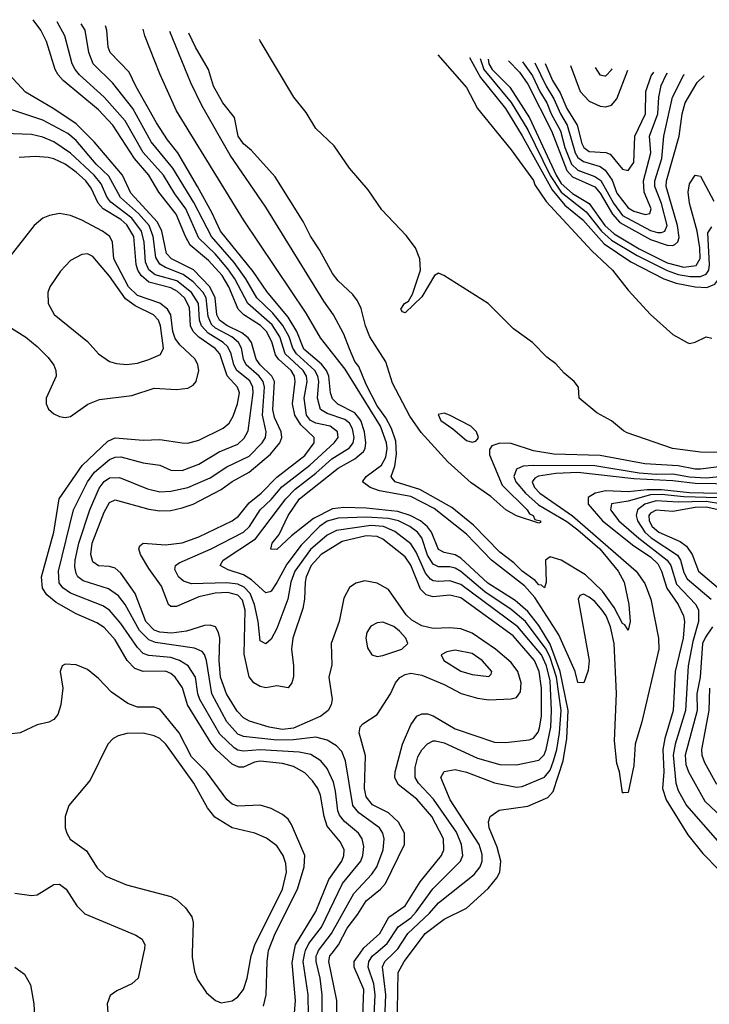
# Model space of a CAD drawing. Header units: inches. Extents: x 1308407 to 1441228, y 959628 to 1036311.
# Tile 414 of 656: x 1367027 to 1369501, y 1029816 to 1033348. Entities that reach past the tile are written whole.
import ezdxf

# ---------------------------------------------------------------- set-up
doc = ezdxf.new("R2010")
doc.units = ezdxf.units.IN
doc.header["$MEASUREMENT"] = 0
doc.layers.add('B3062', color=7, linetype='Continuous')
doc.layers.add('B3063', color=7, linetype='Continuous')

msp = doc.modelspace()

# ---------------------------------------------------------------- linework, layer by layer
at = {"layer": 'B3062', "color": 5}
for points, elevation in [([(1367472, 1030000), (1367452.6, 1029910), (1367430.1, 1029889.9), (1367375.2, 1029864.8), (1367352.2, 1029847.8), (1367341.6, 1029818.4), (1367344.4, 1029770)], 2620), ([(1367646.1, 1030000), (1367645.5, 1029985.5), (1367654.1, 1029934.1), (1367665.7, 1029905.7), (1367698, 1029858), (1367730, 1029830.4), (1367750, 1029821.3), (1367790, 1029828.9), (1367810, 1029843.1), (1367830.6, 1029870), (1367843.2, 1029910), (1367857.9, 1029990), (1367861.2, 1030000)], 2640), ([(1367902.1, 1029810), (1367911.7, 1029850), (1367914.5, 1029970), (1367918.9, 1030000)], 2620), ([(1368011.6, 1029770), (1368016.9, 1029830), (1368004.7, 1029964.7), (1368011.1, 1030000)], 2580), ([(1368063.5, 1029776.5), (1368062.3, 1029850), (1368044.8, 1029970), (1368050.3, 1030000)], 2560), ([(1368112.7, 1029750), (1368112.8, 1029850), (1368104.8, 1029910), (1368090.4, 1029970), (1368091.4, 1029990), (1368095.3, 1030000)], 2540), ([(1368164.7, 1029730), (1368164.8, 1029830), (1368136.5, 1029970), (1368140.1, 1029990), (1368147.7, 1030000)], 2520), ([(1368255.6, 1029710), (1368261.5, 1029870), (1368226.6, 1029950), (1368227.3, 1029970), (1368248.3, 1030000)], 2480), ([(1368296.7, 1029730), (1368303, 1029850), (1368297.7, 1029890), (1368277, 1029950), (1368279.7, 1029970), (1368293.5, 1029990), (1368305.3, 1030000)], 2460), ([(1368336.4, 1029730), (1368340.9, 1029850), (1368329.1, 1029950.9), (1368336.9, 1029970), (1368367.9, 1030000)], 2440), ([(1368381.7, 1029730), (1368385.1, 1029930), (1368406.5, 1029970), (1368429, 1030000)], 2420), ([(1367010, 1029950.1), (1367044.7, 1029924.7), (1367066.3, 1029886.3), (1367078.1, 1029818.1), (1367087.5, 1029630)], 2580)]:
    msp.add_lwpolyline(points, dxfattribs=dict(at, elevation=elevation))
at = {"layer": 'B3063', "color": 5}
for points, elevation in [([(1368248.3, 1030000), (1368261.4, 1030018.6), (1368318.7, 1030070), (1368351.4, 1030128.6), (1368410.6, 1030170), (1368464.3, 1030255.7), (1368539.9, 1030350), (1368548.6, 1030370), (1368547.8, 1030410), (1368505.4, 1030490), (1368452.5, 1030552.5), (1368385.2, 1030605.2), (1368373.3, 1030630), (1368373.9, 1030650), (1368400.6, 1030750), (1368430, 1030819.3), (1368452.5, 1030850), (1368470, 1030858.7), (1368490, 1030858.4), (1368510, 1030851.4), (1368590, 1030804.3), (1368730, 1030756.5), (1368770, 1030755.1), (1368854.4, 1030765.6), (1368870, 1030770.6), (1368887.1, 1030792.9), (1368892.5, 1030807.5), (1368899.1, 1030850), (1368899.3, 1030950), (1368890.7, 1031010), (1368873.9, 1031050), (1368797.9, 1031137.9), (1368610, 1031274.5), (1368570, 1031283.5), (1368510, 1031278.3), (1368484.9, 1031284.9), (1368465.4, 1031305.4), (1368430, 1031391.8), (1368410, 1031421.8), (1368330, 1031485.4), (1368310, 1031494.8), (1368270, 1031496.6), (1368184, 1031476), (1368108.2, 1031430), (1368072.8, 1031390), (1368054.6, 1031350), (1368050.8, 1031330.8), (1368049.1, 1031270), (1368043.4, 1031236.6), (1368006.9, 1031130), (1368002.9, 1031090), (1368009.7, 1031030), (1368009.1, 1030990.9), (1368004, 1030970), (1367990, 1030951.8), (1367950, 1030958.5), (1367910, 1030951.9), (1367890, 1030956.4), (1367866.7, 1030970), (1367850.8, 1030990.8), (1367832.8, 1031072.8), (1367836.7, 1031230), (1367826.3, 1031266.3), (1367810, 1031284.5), (1367773.9, 1031293.9), (1367728.6, 1031291.4), (1367670, 1031278.1), (1367590, 1031243.5), (1367570, 1031243.6), (1367561.2, 1031250), (1367536.2, 1031316.2), (1367490, 1031379.1), (1367460.7, 1031430), (1367454.3, 1031450), (1367458.7, 1031461.3), (1367470, 1031470.8), (1367550, 1031464.1), (1367610, 1031472), (1367670, 1031492.6), (1367790, 1031550.4), (1367812.8, 1031567.2), (1367850, 1031615.2), (1367893.9, 1031650), (1367950, 1031707.5), (1368050, 1031784.9), (1368083.1, 1031830), (1368084, 1031850), (1368035.4, 1031895.4), (1368014, 1031930), (1368005.6, 1031970), (1368016.1, 1032050), (1368013.4, 1032070), (1368000.9, 1032090), (1367956.3, 1032130), (1367945.4, 1032145.4), (1367932.1, 1032192.1), (1367912.4, 1032230), (1367891.5, 1032251.5), (1367831.7, 1032290), (1367810.5, 1032310), (1367777.4, 1032390), (1367754, 1032430), (1367704.5, 1032484.5), (1367639.3, 1032539.3), (1367621.7, 1032570), (1367588.8, 1032650), (1367526, 1032730), (1367490.5, 1032790), (1367439.6, 1032850), (1367361.9, 1032970), (1367310, 1033024.6), (1367183.8, 1033130), (1367165.4, 1033150), (1367154.7, 1033170), (1367123.6, 1033270), (1367102.6, 1033310), (1367075.4, 1033348.1)], 2480), ([(1368305.3, 1030000), (1368345.7, 1030034.3), (1368385.3, 1030094.7), (1368430, 1030126.8), (1368450, 1030148), (1368508.8, 1030231.2), (1368608.4, 1030330), (1368617.4, 1030350), (1368612.2, 1030390), (1368593.8, 1030433.8), (1368512.1, 1030552.1), (1368458.1, 1030610), (1368446.4, 1030630), (1368445.9, 1030665.9), (1368455.8, 1030704.2), (1368470, 1030729.4), (1368490, 1030750.2), (1368510, 1030761.3), (1368518.9, 1030761.1), (1368550, 1030754.5), (1368670, 1030699.2), (1368750, 1030676.3), (1368810, 1030675), (1368890, 1030692.5), (1368908.2, 1030711.8), (1368916.2, 1030730), (1368932.1, 1030810), (1368935.2, 1030870), (1368930, 1030977.1), (1368916.8, 1031030), (1368899, 1031070), (1368814.4, 1031170), (1368610, 1031322.8), (1368570, 1031335.9), (1368530, 1031333.1), (1368510, 1031335.6), (1368501.5, 1031341.5), (1368482.8, 1031362.8), (1368450, 1031438.3), (1368430, 1031468.6), (1368372.9, 1031512.9), (1368332.7, 1031530), (1368286.5, 1031533.5), (1368163.7, 1031516.3), (1368130, 1031499.6), (1368070, 1031447.4), (1368014.7, 1031370), (1368000.5, 1031330), (1367989.5, 1031270), (1367950, 1031164.4), (1367930, 1031125.8), (1367910, 1031109.1), (1367890, 1031120.4), (1367882.5, 1031190), (1367870.2, 1031250), (1367854.5, 1031290), (1367832.9, 1031312.9), (1367810, 1031323.1), (1367770, 1031328.5), (1367644, 1031324), (1367614.4, 1031334.4), (1367597.2, 1031350), (1367584.2, 1031375.8), (1367585.7, 1031390), (1367599.7, 1031400.3), (1367714.1, 1031450), (1367830.7, 1031510), (1367851.5, 1031530), (1367890.3, 1031589.7), (1367930, 1031627.1), (1367967.8, 1031672.2), (1368068.5, 1031750), (1368155.6, 1031830), (1368169.5, 1031850), (1368167.7, 1031870), (1368140.6, 1031890), (1368090, 1031901.1), (1368070.8, 1031910), (1368055.7, 1031930), (1368048, 1031990), (1368058.1, 1032050), (1368055.8, 1032070), (1368044.3, 1032090), (1367979.9, 1032150), (1367960.3, 1032210), (1367933.1, 1032253.1), (1367845.3, 1032330), (1367798.7, 1032418.7), (1367774.4, 1032454.4), (1367728.8, 1032508.8), (1367670, 1032563.9), (1367623.3, 1032670), (1367583.5, 1032723.5), (1367543.5, 1032790), (1367470, 1032872.1), (1367405.5, 1032985.5), (1367329.8, 1033069.8), (1367241.8, 1033150), (1367225.8, 1033170), (1367215.9, 1033190), (1367189.5, 1033290), (1367161.3, 1033340.6)], 2460), ([(1368367.9, 1030000), (1368384.2, 1030015.8), (1368420.2, 1030070), (1368497.2, 1030142.8), (1368530, 1030179.9), (1368658, 1030282), (1368679.1, 1030310), (1368686.4, 1030330), (1368686.6, 1030353.4), (1368675.7, 1030390), (1368572.1, 1030550), (1368538.2, 1030630), (1368550, 1030651.8), (1368590, 1030658.7), (1368630, 1030648.8), (1368730, 1030611.1), (1368810, 1030595.7), (1368830, 1030598.2), (1368910, 1030631.2), (1368930, 1030656.8), (1368942.7, 1030690), (1368954.3, 1030730), (1368963.6, 1030790), (1368969.8, 1030870), (1368952.4, 1030990), (1368930, 1031060.6), (1368916.1, 1031090), (1368842, 1031190), (1368790, 1031232.7), (1368696.1, 1031296.1), (1368610, 1031368.8), (1368590, 1031381.1), (1368570, 1031385.9), (1368530, 1031385.6), (1368510, 1031395.6), (1368490, 1031427.2), (1368469.3, 1031489.3), (1368454.3, 1031510), (1368426.4, 1031530), (1368386.3, 1031550), (1368350, 1031558.6), (1368270, 1031564), (1368170, 1031559.8), (1368130, 1031549.5), (1368102.2, 1031530), (1368036.7, 1031463.4), (1367985.3, 1031394.7), (1367950, 1031329.1), (1367930, 1031297.7), (1367924.4, 1031295.6), (1367910, 1031292.2), (1367859, 1031339), (1367830, 1031357.3), (1367775, 1031375), (1367746, 1031390), (1367757.5, 1031410), (1367873.6, 1031486.4), (1367982.6, 1031630), (1368015.4, 1031664.6), (1368090, 1031721.6), (1368147.5, 1031772.5), (1368210, 1031812.6), (1368223, 1031830), (1368227.4, 1031850), (1368220.6, 1031880.6), (1368210, 1031900.3), (1368194, 1031914), (1368130, 1031935.8), (1368106.9, 1031950), (1368095.4, 1031990), (1368100.2, 1032050), (1368097.1, 1032070), (1368086.6, 1032090), (1368019.8, 1032150), (1368006.6, 1032170), (1367994.5, 1032210), (1367971.7, 1032251.6), (1367935.5, 1032295.5), (1367877.5, 1032350), (1367838.1, 1032418.1), (1367797, 1032477), (1367714.8, 1032570), (1367652.4, 1032692.4), (1367576.1, 1032816.1), (1367499, 1032910), (1367433.4, 1033030), (1367360.9, 1033120.9), (1367291.2, 1033190), (1367275.4, 1033230), (1367261.6, 1033310), (1367247.6, 1033333.1)], 2440), ([(1368429, 1030000), (1368481.7, 1030070), (1368550, 1030121.9), (1368630, 1030161.6), (1368708.1, 1030231.9), (1368739.4, 1030270), (1368750, 1030290.3), (1368753.6, 1030330), (1368740, 1030380), (1368711.7, 1030450), (1368708.5, 1030471.5), (1368715.1, 1030490), (1368747, 1030513), (1368850, 1030527.6), (1368921.7, 1030558.3), (1368940.5, 1030579.5), (1368977.4, 1030690), (1368989.8, 1030770.2), (1368994.3, 1030870), (1368966.7, 1031010), (1368930, 1031108.4), (1368890, 1031175.6), (1368850, 1031225.7), (1368804.5, 1031264.5), (1368706.8, 1031326.8), (1368610, 1031416.3), (1368590, 1031429), (1368550, 1031437.5), (1368530, 1031447.7), (1368504, 1031510), (1368490, 1031528.8), (1368465.5, 1031550), (1368428.1, 1031570), (1368384.3, 1031584.3), (1368270, 1031596.1), (1368190, 1031598.7), (1368150, 1031594.2), (1368080.9, 1031559.1), (1368002.7, 1031497.3), (1367950, 1031447.8), (1367928.4, 1031448.4), (1367933.3, 1031470), (1367958.6, 1031501.4), (1367990.3, 1031570), (1368030.8, 1031630), (1368170, 1031739.8), (1368230, 1031773.1), (1368260.3, 1031799.7), (1368266.5, 1031810), (1368269.5, 1031830.5), (1368263.7, 1031870), (1368251.2, 1031910), (1368230, 1031937.7), (1368168.7, 1031968.7), (1368150, 1031988), (1368142.6, 1032010), (1368136.8, 1032070), (1368128.3, 1032090), (1368110, 1032112.9), (1368046.6, 1032166.6), (1368021.1, 1032230), (1367990, 1032281.2), (1367913.3, 1032373.3), (1367865, 1032445), (1367747.6, 1032590), (1367716.8, 1032656.8), (1367665.1, 1032750), (1367594.8, 1032870), (1367557.4, 1032917.4), (1367518.4, 1032978.4), (1367443.5, 1033110), (1367419.9, 1033159.9), (1367351.7, 1033230), (1367344.6, 1033250), (1367339.5, 1033310), (1367334.8, 1033325.5)], 2420), ([(1369821.1, 1031678.9), (1369450, 1031684.4), (1369370, 1031693.9), (1369230, 1031701.1), (1369030, 1031723.5), (1368950, 1031720.3), (1368889, 1031711), (1368875.8, 1031704.2), (1368865.5, 1031690), (1368874.4, 1031670), (1368893.7, 1031650), (1369010, 1031568.4), (1369238.3, 1031370), (1369270, 1031325.9), (1369291.2, 1031270), (1369318.6, 1031130), (1369320.1, 1031090), (1369259.4, 1030830), (1369235.7, 1030750), (1369230, 1030672.7), (1369210, 1030576), (1369194.6, 1030574.6), (1369190, 1030575.3), (1369179.5, 1030650), (1369170, 1030680.7), (1369161.2, 1030761.2), (1369168.6, 1030931.4), (1369159.9, 1031110), (1369146.4, 1031170), (1369130.6, 1031210), (1369117.2, 1031230), (1369090, 1031261.3), (1369070, 1031276.6), (1369050, 1031287.6), (1369037, 1031283), (1369030.9, 1031269.1), (1369070.5, 1031049.5), (1369066.1, 1031013.9), (1369050.9, 1030969.1), (1369030, 1030971.2), (1369020.5, 1031010), (1368961.2, 1031141.2), (1368875, 1031275), (1368838, 1031318), (1368719.8, 1031410), (1368630, 1031503.1), (1368514.5, 1031594.5), (1368430, 1031637.4), (1368318.3, 1031658.3), (1368284.9, 1031670), (1368256.5, 1031690), (1368269.9, 1031710), (1368324.7, 1031750), (1368341.1, 1031778.9), (1368345.3, 1031810), (1368342.7, 1031830), (1368321.5, 1031890), (1368194.8, 1032094.8), (1368106.9, 1032206.9), (1368055.3, 1032295.3), (1367829.9, 1032630), (1367590, 1033021.2), (1367530, 1033154.4), (1367476.3, 1033290), (1367470.1, 1033313.8)], 2380), ([(1369610, 1031715.6), (1369490, 1031704.2), (1369430, 1031707.2), (1369370, 1031717.4), (1369310, 1031716.4), (1369250, 1031721.7), (1369090, 1031748), (1368870.6, 1031749.4), (1368833.5, 1031746.5), (1368810, 1031736.4), (1368800.4, 1031710), (1368807.2, 1031690), (1368842, 1031650), (1368888, 1031608), (1368990, 1031548.3), (1369030, 1031518.5), (1369108, 1031450), (1369173.8, 1031370), (1369195.8, 1031330), (1369212.9, 1031250), (1369217.8, 1031190), (1369210, 1031158.4), (1369198, 1031178), (1369190, 1031181.8), (1369160.1, 1031240.1), (1369118.4, 1031298.4), (1369057.2, 1031357.2), (1368970, 1031409.9), (1368930, 1031421.6), (1368914, 1031410), (1368916.5, 1031330), (1368910, 1031309.7), (1368899.3, 1031319.3), (1368890, 1031320.7), (1368876.5, 1031336.5), (1368830, 1031369.7), (1368799.8, 1031399.8), (1368750, 1031438.3), (1368655.4, 1031535.5), (1368577.8, 1031597.8), (1368463.1, 1031663.1), (1368373.7, 1031690), (1368363.1, 1031703.1), (1368359.9, 1031710), (1368373.1, 1031746.9), (1368378.7, 1031790), (1368376.2, 1031836.2), (1368361.3, 1031881.3), (1368340.3, 1031920.3), (1368310, 1031962.7), (1368270, 1032039), (1368243.6, 1032103.6), (1368230, 1032122.6), (1368210, 1032167), (1368190, 1032219.6), (1368153.6, 1032290), (1368118.7, 1032338.7), (1367910, 1032676.1), (1367782.5, 1032862.5), (1367680.8, 1033040.9), (1367641.8, 1033121.8), (1367566.4, 1033305.4)], 2360), ([(1369590, 1031751.4), (1369470, 1031735.5), (1369450, 1031735.3), (1369390, 1031748.2), (1369270, 1031755.2), (1369110, 1031785.1), (1368942.9, 1031790), (1368870, 1031801.3), (1368790, 1031827.7), (1368750, 1031828.7), (1368721, 1031819), (1368713.1, 1031806.9), (1368712.8, 1031787.2), (1368758.5, 1031678.5), (1368848, 1031590), (1368856.1, 1031576.1), (1368869.1, 1031570), (1368875.3, 1031555.3), (1368895.6, 1031550), (1368895.4, 1031544.6), (1368890, 1031542.4), (1368810, 1031568.7), (1368770.8, 1031590), (1368717.5, 1031637.5), (1368646.7, 1031686.7), (1368562.7, 1031762.7), (1368467.5, 1031867.5), (1368426.5, 1031926.5), (1368364.6, 1032044.6), (1368340.7, 1032120.7), (1368283.6, 1032210), (1368268.2, 1032250), (1368252.7, 1032312.7), (1368239.7, 1032339.7), (1368222.4, 1032362.4), (1368170, 1032411.3), (1368150, 1032438), (1368102.9, 1032522.9), (1368070, 1032571.8), (1368044.5, 1032624.5), (1367944, 1032784), (1367858.3, 1032878.3), (1367830, 1032902.5), (1367811, 1032930), (1367797.7, 1032997.7), (1367756.5, 1033050), (1367722.2, 1033110), (1367705, 1033170), (1367657.6, 1033250), (1367634, 1033299.6)], 2340), ([(1369550, 1031795.7), (1369470, 1031796.7), (1369369.6, 1031810), (1369206.6, 1031866.6), (1369193, 1031873), (1369149.7, 1031909.7), (1369097.7, 1031937.7), (1369034, 1031990), (1369031.6, 1032030), (1369016.9, 1032050), (1368980, 1032080), (1368950, 1032113.5), (1368917.8, 1032137.8), (1368866.6, 1032190), (1368798.9, 1032238.9), (1368707.6, 1032330), (1368549, 1032430), (1368530, 1032438.4), (1368514.8, 1032430), (1368470, 1032354), (1368410, 1032297.2), (1368400.2, 1032300.2), (1368394, 1032310), (1368407.3, 1032330), (1368421.5, 1032338.5), (1368436.4, 1032363.6), (1368465.1, 1032450), (1368462.7, 1032490), (1368447.4, 1032530), (1368414.1, 1032574.1), (1368326, 1032666), (1368277.6, 1032737.6), (1368210, 1032816.1), (1368155.1, 1032895.1), (1368090, 1032957.8), (1368054.8, 1033014.8), (1368010.7, 1033070), (1367890, 1033272.8), (1367887.6, 1033277.5)], 2320), ([(1368527.8, 1033221.9), (1368630, 1033104.4), (1368669.3, 1033029.3), (1368790, 1032881.6), (1368870, 1032771.1), (1368875.5, 1032755.5), (1368915.4, 1032695.4), (1369079.6, 1032519.5), (1369153.9, 1032450), (1369210, 1032378), (1369290, 1032290.5), (1369370, 1032219.1), (1369422, 1032190), (1369430, 1032186.8), (1369450, 1032191), (1369490, 1032210.8), (1369510, 1032206)], 2320), ([(1368641.3, 1033212), (1368680.8, 1033140.8), (1368770, 1033029.2), (1368830, 1032932.1), (1368937.3, 1032737.3), (1368983.4, 1032683.4), (1369047.2, 1032630), (1369124, 1032544), (1369219.5, 1032479.5), (1369338.3, 1032418.3), (1369382.5, 1032402.5), (1369450, 1032389.5), (1369492, 1032388), (1369520.4, 1032399.6), (1369550, 1032437.9), (1369570, 1032428.1), (1369592.7, 1032392.7), (1369615.1, 1032375.1), (1369650, 1032362.6), (1369750, 1032348.9), (1369850, 1032353.2), (1370000, 1032384)], 2340), ([(1368679, 1033208.8), (1368692.1, 1033170), (1368790.7, 1033050.7), (1368850, 1032953), (1368929.8, 1032789.8), (1368970, 1032730), (1369059.2, 1032659.2), (1369113.9, 1032590), (1369150, 1032557.4), (1369242, 1032502), (1369350, 1032447.9), (1369390, 1032434.3), (1369432.6, 1032427.4), (1369470, 1032426.6), (1369490, 1032435.9), (1369499, 1032450), (1369502.3, 1032470), (1369496.2, 1032583.8), (1369510, 1032604.7)], 2360), ([(1368707.5, 1033206.4), (1368710.3, 1033190), (1368722.6, 1033170), (1368786, 1033106), (1368856.6, 1032996.6), (1368951.3, 1032790), (1368970, 1032760.5), (1369010, 1032724.3), (1369070, 1032689), (1369126.5, 1032610), (1369159.5, 1032579.5), (1369250, 1032525.9), (1369350, 1032476), (1369410, 1032460.7), (1369453.5, 1032466.5), (1369468.6, 1032491.4), (1369467.4, 1032530), (1369457.2, 1032590), (1369430, 1032689.8), (1369424.9, 1032730), (1369430, 1032759.4), (1369450, 1032791), (1369470, 1032787.3), (1369517.3, 1032697.3)], 2380), ([(1368780.3, 1033200.7), (1368820.1, 1033160.1), (1368850, 1033116.8), (1368934.7, 1032950), (1368990, 1032807.2), (1369010, 1032784.9), (1369090, 1032748.3), (1369110, 1032725.8), (1369153.8, 1032650), (1369180.5, 1032620.5), (1369290, 1032559.7), (1369350, 1032539.4), (1369370, 1032538.2), (1369378, 1032542), (1369388.7, 1032551.3), (1369392.7, 1032567.3), (1369387.3, 1032610), (1369346, 1032750), (1369347.5, 1032770), (1369392.5, 1032930), (1369403.4, 1033010), (1369414.9, 1033050), (1369457.6, 1033122.4), (1369483, 1033146.3)], 2420), ([(1368831.2, 1033196.8), (1368867.2, 1033147.2), (1368893.5, 1033090), (1368917.8, 1033050), (1368933.6, 1033010), (1368967, 1032950), (1368982.4, 1032890), (1369007, 1032830), (1369030, 1032808.8), (1369090, 1032785.8), (1369111.8, 1032771.8), (1369156.9, 1032690), (1369190, 1032645.5), (1369290, 1032592.4), (1369314.9, 1032585.1), (1369330, 1032584.6), (1369342.1, 1032590), (1369349.9, 1032610), (1369330, 1032688.7), (1369305.6, 1032750), (1369306.2, 1032770), (1369330.4, 1032850), (1369338.5, 1032930), (1369369.4, 1033070.6), (1369409.6, 1033150), (1369411.6, 1033151.8)], 2440), ([(1368875.5, 1033193.3), (1368915.9, 1033110), (1368943.7, 1033063.7), (1368966.8, 1033010), (1368991.4, 1032970), (1369019.6, 1032870), (1369030, 1032853.5), (1369050, 1032839), (1369110, 1032821.3), (1369127.9, 1032807.9), (1369152.2, 1032772.2), (1369170, 1032726.4), (1369210, 1032673.2), (1369230, 1032661.3), (1369271.2, 1032648.8), (1369287.2, 1032652.8), (1369292, 1032670), (1369267.7, 1032730), (1369265.4, 1032770), (1369290.9, 1032870), (1369286, 1032930), (1369316.6, 1033010), (1369319.5, 1033070), (1369328.4, 1033111.6), (1369346.1, 1033150), (1369351.3, 1033156.5)], 2460), ([(1368912.8, 1033190.4), (1368938.7, 1033130), (1368966, 1033086), (1368990, 1033030.1), (1369026.6, 1032970), (1369043.5, 1032903.5), (1369050.8, 1032890), (1369070, 1032875.5), (1369130, 1032871.2), (1369145.3, 1032865.3), (1369190, 1032811.6), (1369210, 1032807.3), (1369230, 1032835.8), (1369233.5, 1032930), (1369272.3, 1033010), (1369273.8, 1033090), (1369292.8, 1033147.2), (1369301.9, 1033160.3)], 2480), ([(1369003.5, 1033183.4), (1369037.7, 1033090), (1369070, 1033056.4), (1369110, 1033037.7), (1369130, 1033035.4), (1369150, 1033041.4), (1369170, 1033063.7), (1369208.5, 1033167.5)], 2520), ([(1369091.1, 1033176.6), (1369108.3, 1033150), (1369126.9, 1033146.9), (1369130, 1033147), (1369150, 1033167.7), (1369152.4, 1033171.9)], 2540), ([(1368147.7, 1030000), (1368170.4, 1030030), (1368202.2, 1030090), (1368240.4, 1030139.6), (1368270, 1030187.4), (1368321.9, 1030230), (1368339.4, 1030250), (1368407.6, 1030390), (1368407.2, 1030430), (1368386.5, 1030470), (1368350, 1030503), (1368292.4, 1030532.4), (1368270, 1030560.6), (1368263.9, 1030590), (1368267.7, 1030707.7), (1368244.6, 1030790), (1368248.4, 1030811.6), (1368257.8, 1030822.2), (1368310, 1030856.4), (1368357, 1030930), (1368375.6, 1030970), (1368391.1, 1030988.9), (1368410, 1030999.7), (1368430, 1031004.4), (1368470, 1030997.2), (1368550, 1030963.6), (1368611.4, 1030931.4), (1368670, 1030914.5), (1368710, 1030909.1), (1368790, 1030912.1), (1368810, 1030917.2), (1368823.3, 1030936.7), (1368826.4, 1030970), (1368814.6, 1031010), (1368790, 1031042.1), (1368734.5, 1031090), (1368650, 1031147.7), (1368610, 1031162.8), (1368570, 1031166.8), (1368510, 1031164.6), (1368470, 1031174), (1368434.6, 1031194.6), (1368413.8, 1031213.8), (1368350, 1031304.5), (1368310, 1031327.4), (1368264.9, 1031335.1), (1368233.6, 1031326.4), (1368210, 1031311.4), (1368190, 1031273.3), (1368172.9, 1031190), (1368145, 1031110), (1368146.5, 1031033.5), (1368136.1, 1030990), (1368148.5, 1030910), (1368145, 1030890), (1368133.6, 1030870), (1368107, 1030850), (1368010, 1030806.9), (1367970, 1030802.7), (1367922.6, 1030810), (1367851.8, 1030831.8), (1367830, 1030843.9), (1367807.3, 1030867.3), (1367768.7, 1030930), (1367747.7, 1030990), (1367742.7, 1031050), (1367744.9, 1031130), (1367740.9, 1031150), (1367730, 1031170.6), (1367710, 1031176.9), (1367690, 1031175.3), (1367625.3, 1031154.7), (1367572, 1031148), (1367530, 1031151.2), (1367510, 1031158.3), (1367480.2, 1031190), (1367442.1, 1031290), (1367390, 1031362.7), (1367370, 1031380.4), (1367350, 1031386.5), (1367310, 1031389.5), (1367290, 1031403.4), (1367282.1, 1031430), (1367286.9, 1031470), (1367330, 1031581.6), (1367350, 1031616.4), (1367370, 1031625.8), (1367490, 1031592.8), (1367530, 1031586), (1367570, 1031587.3), (1367610, 1031596.7), (1367650, 1031610.4), (1367750, 1031662.9), (1367790, 1031691.6), (1367850, 1031725.5), (1367926.9, 1031790), (1367960.4, 1031830), (1367967.4, 1031850), (1367965.6, 1031870), (1367941.4, 1031921.4), (1367934.9, 1031950), (1367940.8, 1032050), (1367931.4, 1032070), (1367890, 1032110), (1367875.9, 1032130), (1367859.2, 1032190), (1367847, 1032207), (1367824.5, 1032224.5), (1367770, 1032251.6), (1367744.6, 1032270), (1367734.9, 1032290), (1367728.6, 1032350), (1367709.3, 1032390), (1367650.3, 1032450.3), (1367571.8, 1032490), (1367554, 1032510), (1367536.9, 1032590), (1367521.6, 1032621.6), (1367425.9, 1032725.9), (1367396.1, 1032790), (1367294, 1032910), (1367230, 1032974.6), (1367150, 1033028.7), (1367047.9, 1033087.9), (1366990, 1033151.6)], 2520), ([(1368095.3, 1030000), (1368099.2, 1030010), (1368145.9, 1030070), (1368226.1, 1030213.9), (1368290, 1030282.7), (1368308.2, 1030310), (1368331.6, 1030370), (1368334.7, 1030410), (1368329.9, 1030430), (1368318, 1030450), (1368243.3, 1030503.3), (1368222.1, 1030530), (1368196.5, 1030690), (1368182.7, 1030722.7), (1368164.1, 1030744.1), (1368130, 1030764), (1368090, 1030774.6), (1368010, 1030765.5), (1367950, 1030764.4), (1367830, 1030776.7), (1367810, 1030785.9), (1367770.2, 1030830), (1367716.9, 1030930), (1367697.2, 1031050), (1367690.7, 1031070.7), (1367681.6, 1031081.6), (1367654.2, 1031094.2), (1367514.7, 1031114.7), (1367490, 1031123.9), (1367457.6, 1031157.6), (1367406.1, 1031250), (1367381.5, 1031281.5), (1367346.4, 1031306.4), (1367255.6, 1031335.6), (1367236.4, 1031350), (1367230, 1031361.5), (1367225.2, 1031385.2), (1367226.4, 1031410), (1367239.7, 1031470), (1367279, 1031590), (1367312.7, 1031667.3), (1367330, 1031691.8), (1367350, 1031704.6), (1367385.5, 1031705.5), (1367485.9, 1031665.9), (1367530, 1031654.7), (1367570, 1031657.3), (1367630, 1031670.7), (1367710, 1031704.6), (1367770, 1031743.7), (1367850, 1031782.5), (1367897.6, 1031830), (1367908.9, 1031850), (1367911.9, 1031870), (1367898.1, 1031930), (1367905, 1032030), (1367900.6, 1032050), (1367885.8, 1032070), (1367840.3, 1032110), (1367830.4, 1032130), (1367823.5, 1032170), (1367812.5, 1032190), (1367788.3, 1032210), (1367730, 1032241.3), (1367715.3, 1032255.3), (1367703.4, 1032283.4), (1367696.5, 1032350), (1367685.1, 1032370), (1367650, 1032407.5), (1367614.3, 1032434.3), (1367550, 1032458.9), (1367530, 1032470.9), (1367515.3, 1032495.3), (1367506.6, 1032570), (1367491.5, 1032610), (1367453.4, 1032653.4), (1367388.7, 1032710), (1367346.7, 1032786.7), (1367301.6, 1032830), (1367230, 1032914.9), (1367199.6, 1032939.6), (1367110, 1032987.9), (1366970, 1033033.9)], 2540), ([(1368050.3, 1030000), (1368052.2, 1030010), (1368064.9, 1030035.1), (1368110, 1030093.3), (1368185.7, 1030250), (1368250.6, 1030330), (1368258.7, 1030350), (1368262, 1030382), (1368256, 1030410), (1368243.2, 1030430), (1368192.7, 1030472.7), (1368174.8, 1030494.8), (1368168.4, 1030510), (1368160.7, 1030580.7), (1368152.7, 1030612.7), (1368130, 1030662.5), (1368107.7, 1030690), (1368072.1, 1030712.1), (1368030, 1030721.3), (1367890, 1030729.4), (1367830, 1030724.6), (1367810, 1030728.1), (1367796.1, 1030736.1), (1367745.7, 1030785.7), (1367673.5, 1030910), (1367666.3, 1030930), (1367657.9, 1030990), (1367631.9, 1031030), (1367600.9, 1031050), (1367570, 1031060.3), (1367490, 1031067.3), (1367470, 1031075), (1367450, 1031095.7), (1367390, 1031182.5), (1367350, 1031230.3), (1367326.1, 1031246.1), (1367210, 1031291.6), (1367181.5, 1031310), (1367168.4, 1031328.4), (1367166.2, 1031370), (1367220.8, 1031590), (1367270.5, 1031690), (1367295.2, 1031724.8), (1367350, 1031770.1), (1367370, 1031778.7), (1367390, 1031780.3), (1367470, 1031758.6), (1367530, 1031750.1), (1367570, 1031732), (1367610, 1031731.3), (1367670, 1031753.5), (1367742.3, 1031797.7), (1367810, 1031825.1), (1367833.1, 1031846.9), (1367846.6, 1031873.4), (1367864.8, 1032010), (1367863.7, 1032030), (1367852.4, 1032052.4), (1367805.9, 1032090), (1367795.2, 1032110), (1367786.1, 1032150), (1367774.2, 1032174.2), (1367757.3, 1032190), (1367703.8, 1032223.8), (1367679.4, 1032250), (1367672.3, 1032270), (1367668.4, 1032330), (1367643.6, 1032370), (1367591.5, 1032411.5), (1367513.4, 1032433.4), (1367490.6, 1032450.6), (1367478.8, 1032478.8), (1367474.4, 1032550), (1367464, 1032590), (1367430, 1032635.6), (1367353.8, 1032693.8), (1367341.7, 1032710), (1367319.6, 1032759.6), (1367293.9, 1032790), (1367210, 1032869.9), (1367150, 1032909.9), (1367110, 1032926.3), (1367070, 1032936.1), (1366970, 1032940.4)], 2560), ([(1368011.1, 1030000), (1368016.5, 1030030), (1368090, 1030149.6), (1368135.9, 1030264.1), (1368182.9, 1030330), (1368190.6, 1030350), (1368191.1, 1030370), (1368178.5, 1030398.5), (1368130, 1030455.6), (1368119.1, 1030490), (1368106.3, 1030566.3), (1368096.9, 1030590), (1368078.1, 1030618.1), (1368050, 1030646.6), (1368009.7, 1030669.7), (1367970, 1030680.1), (1367890, 1030688.1), (1367870, 1030684.6), (1367830, 1030667.4), (1367812.9, 1030667.1), (1367790, 1030678.3), (1367731.8, 1030730), (1367713.6, 1030753.6), (1367628.9, 1030890), (1367611.3, 1030951.3), (1367584.8, 1030990), (1367570, 1031002.8), (1367550, 1031011.1), (1367470, 1031009.7), (1367440.5, 1031020.5), (1367412.6, 1031050), (1367370, 1031123.4), (1367330, 1031167.4), (1367304.3, 1031184.3), (1367230, 1031217.2), (1367158, 1031258), (1367124.8, 1031284.8), (1367109.3, 1031309.3), (1367106, 1031350), (1367149.4, 1031510), (1367168.9, 1031630), (1367250.9, 1031749.1), (1367343.8, 1031836.2), (1367370, 1031848.3), (1367470, 1031840.5), (1367530, 1031842.4), (1367610, 1031830.1), (1367630, 1031829.6), (1367670, 1031840.3), (1367757.3, 1031882.7), (1367779.1, 1031900.9), (1367793.5, 1031926.5), (1367809, 1031970), (1367815.9, 1032010), (1367809.2, 1032030), (1367771.2, 1032071.2), (1367745.2, 1032150), (1367728.2, 1032168.2), (1367670, 1032209.1), (1367649.3, 1032230), (1367640.2, 1032250), (1367636.1, 1032316.1), (1367618.5, 1032350), (1367593.3, 1032373.3), (1367570, 1032386.7), (1367490, 1032406.2), (1367462.9, 1032430), (1367450.9, 1032450), (1367445.6, 1032470), (1367436.7, 1032570), (1367412.2, 1032612.2), (1367390, 1032631.4), (1367327.2, 1032670), (1367308.8, 1032690), (1367283.7, 1032743.7), (1367264.2, 1032770), (1367230, 1032801.7), (1367190, 1032829.4), (1367150, 1032849.2), (1367130, 1032854.1), (1367082.8, 1032857.2), (1367025.8, 1032854.2)], 2580), ([(1366984.2, 1032250), (1367048.8, 1032208.8), (1367090, 1032175.8), (1367130, 1032135.9), (1367149.5, 1032109.5), (1367156.8, 1032090), (1367157.6, 1032070), (1367122, 1031990), (1367122.7, 1031970), (1367131.1, 1031951.1), (1367150, 1031934.3), (1367170, 1031924.7), (1367190, 1031921.3), (1367210, 1031925.2), (1367271.3, 1031968.7), (1367314, 1031986), (1367430, 1032000.6), (1367510, 1032026.4), (1367590, 1032021.2), (1367630, 1032026.6), (1367650, 1032036.6), (1367660.8, 1032050), (1367669.9, 1032090), (1367666.8, 1032110), (1367656.5, 1032130), (1367601.3, 1032181.3), (1367585.1, 1032205.1), (1367577.1, 1032230), (1367569.3, 1032289.3), (1367557.8, 1032310), (1367530, 1032331.1), (1367450, 1032358.8), (1367417.2, 1032390), (1367364.9, 1032490), (1367360.8, 1032550), (1367350.9, 1032570), (1367323.9, 1032590), (1367250, 1032629.6), (1367210, 1032645.9), (1367170, 1032653.1), (1367133.8, 1032646.2), (1367110, 1032635.9), (1367079.2, 1032610), (1366952.2, 1032450)], 2620), ([(1369530, 1031649.2), (1369430, 1031650.8), (1369330, 1031661.7), (1369278.3, 1031661.7), (1369210, 1031654.4), (1369130, 1031658.4), (1369091.3, 1031650), (1369066.2, 1031633.8), (1369067, 1031610), (1369117.7, 1031550), (1369230, 1031461), (1369290, 1031421.7), (1369316.2, 1031396.2), (1369329.5, 1031370), (1369349.3, 1031309.3), (1369389, 1031250), (1369408.1, 1031210), (1369411.6, 1031190), (1369407.3, 1031130), (1369378.5, 1031010), (1369371.6, 1030870), (1369341.7, 1030770), (1369334.8, 1030730), (1369338, 1030650), (1369333.8, 1030590), (1369346.2, 1030550), (1369424, 1030424), (1369477.4, 1030357.4), (1369537.1, 1030297.1)], 2420), ([(1369530, 1031632.8), (1369410, 1031636.4), (1369330, 1031644.8), (1369290, 1031643.3), (1369210, 1031620.9), (1369150, 1031611.3), (1369146.7, 1031590), (1369176.5, 1031550), (1369248.1, 1031488.1), (1369350.5, 1031410), (1369362.6, 1031390), (1369383.4, 1031323.4), (1369452.7, 1031250), (1369462.8, 1031230), (1369462.5, 1031190), (1369442.1, 1031117.9), (1369425.4, 1031030), (1369415.6, 1030870), (1369378.6, 1030750), (1369371.2, 1030710), (1369381, 1030610), (1369390, 1030583.7), (1369419.4, 1030530), (1369530, 1030402.3)], 2440), ([(1369549, 1031610), (1369490, 1031619.7), (1369390, 1031617.8), (1369310, 1031622.8), (1369270.1, 1031610), (1369243.9, 1031590), (1369238.5, 1031570), (1369243.9, 1031550), (1369270.4, 1031510.4), (1369293, 1031490), (1369387, 1031427), (1369398.2, 1031410), (1369410, 1031365), (1369422, 1031342), (1369507.9, 1031270)], 2460), ([(1369550, 1031586.1), (1369490, 1031599), (1369450, 1031598.5), (1369370, 1031584.2), (1369310, 1031589.4), (1369290, 1031577.6), (1369284.7, 1031570), (1369285.5, 1031550), (1369296.6, 1031530), (1369319.9, 1031510), (1369396.5, 1031476.5), (1369419.4, 1031459.4), (1369439.6, 1031430), (1369462.6, 1031370), (1369557, 1031290)], 2480), ([(1369513.1, 1031170), (1369487, 1031133), (1369476.9, 1031110), (1369468.7, 1030990), (1369456.4, 1030930), (1369457.1, 1030870), (1369414.6, 1030710), (1369416.6, 1030676.6), (1369426.3, 1030650), (1369485.5, 1030545.5), (1369588.2, 1030448.2)], 2460), ([(1367918.9, 1030000), (1367920.3, 1030010), (1367943.3, 1030070), (1368024.2, 1030230), (1368047.8, 1030310), (1368049.6, 1030350), (1368001.9, 1030461.9), (1367990, 1030479.9), (1367970, 1030497.7), (1367930, 1030519.1), (1367890.3, 1030530.3), (1367810, 1030526.7), (1367790, 1030534.8), (1367770, 1030550.9), (1367697.9, 1030650), (1367644.2, 1030704.2), (1367599.8, 1030790), (1367530, 1030874.7), (1367510, 1030881.9), (1367450, 1030882.1), (1367415.2, 1030895.2), (1367356.5, 1030936.5), (1367310, 1030984.6), (1367270, 1031016.8), (1367230, 1031033.5), (1367190, 1031036.3), (1367179.1, 1031030), (1367172.4, 1031010), (1367182.3, 1030950), (1367175.2, 1030890), (1367163.8, 1030856.2), (1367150, 1030837.4), (1367131.9, 1030828.1), (1367090, 1030818.7), (1367029.5, 1030790.5), (1366830, 1030765.7)], 2620), ([(1369501.4, 1030950), (1369498.9, 1030870), (1369473.6, 1030730), (1369474, 1030710), (1369483.3, 1030683.3), (1369526.6, 1030606.6)], 2480), ([(1367861.2, 1030000), (1367871.2, 1030030), (1367970.2, 1030230), (1367984.3, 1030290), (1367981.8, 1030321.8), (1367972.8, 1030350), (1367950, 1030384.8), (1367912.8, 1030412.8), (1367870.3, 1030430.3), (1367790, 1030448.9), (1367727.8, 1030487.8), (1367701, 1030521), (1367652.3, 1030610), (1367551.9, 1030750), (1367530, 1030769.3), (1367510, 1030779.9), (1367470, 1030788.5), (1367411.7, 1030788.3), (1367380.1, 1030779.9), (1367363.1, 1030770), (1367343.6, 1030750), (1367279.6, 1030620.4), (1367203.8, 1030530), (1367190.4, 1030490), (1367190.3, 1030450), (1367196.5, 1030430), (1367208.5, 1030408.5), (1367266.5, 1030366.5), (1367305.5, 1030305.5), (1367335.8, 1030275.8), (1367410, 1030245.2), (1367570, 1030203.2), (1367591.3, 1030191.3), (1367622.7, 1030162.7), (1367645.4, 1030130), (1367650.2, 1030110), (1367646.1, 1030000)], 2640), ([(1367010, 1030214.8), (1367070, 1030207), (1367090, 1030208.6), (1367150, 1030245.8), (1367170, 1030246.8), (1367194.3, 1030230), (1367232.8, 1030170), (1367261.4, 1030141.4), (1367444.1, 1030064.1), (1367467.2, 1030050), (1367476.5, 1030030), (1367475.3, 1030015.3), (1367472, 1030000)], 2620)]:
    msp.add_lwpolyline(points, dxfattribs=dict(at, elevation=elevation))
for points, elevation in [([(1367270, 1032508.7), (1367250, 1032506.4), (1367210, 1032484.8), (1367173.5, 1032446.5), (1367135.8, 1032390), (1367128, 1032370), (1367129.2, 1032330), (1367150.8, 1032290.8), (1367270, 1032193.4), (1367310, 1032149), (1367350, 1032121.8), (1367374.4, 1032114.4), (1367411.1, 1032111.1), (1367450, 1032115.9), (1367490, 1032128.9), (1367532.8, 1032147.2), (1367542.8, 1032170), (1367532.6, 1032250), (1367525.8, 1032270), (1367507, 1032290), (1367441.6, 1032321.6), (1367406.5, 1032346.5), (1367350, 1032428.5), (1367290, 1032498.2)], 2640), ([(1368550, 1031936.8), (1368527.9, 1031932.1), (1368537.8, 1031910), (1368580.7, 1031880.7), (1368630, 1031838.8), (1368650, 1031832.8), (1368663.5, 1031836.5), (1368670, 1031843.8), (1368673.1, 1031850), (1368666.2, 1031870), (1368645.1, 1031890), (1368569.5, 1031930)], 2340), ([(1368330, 1031187.4), (1368310, 1031184.4), (1368287.4, 1031172.6), (1368272.3, 1031150), (1368269.3, 1031130), (1368275.5, 1031095.5), (1368290, 1031070.3), (1368310, 1031064.4), (1368330, 1031067.3), (1368398, 1031090), (1368419.8, 1031110), (1368412.8, 1031130), (1368390, 1031154.5), (1368370, 1031171.6)], 2540), ([(1368590, 1031087), (1368559.1, 1031080.9), (1368539.5, 1031070), (1368549, 1031050), (1368610, 1031011.3), (1368650, 1030999.8), (1368710, 1030992.7), (1368719.2, 1031000.8), (1368721.1, 1031010), (1368686.8, 1031050), (1368650, 1031074.7)], 2540)]:
    msp.add_lwpolyline(points, close=True, dxfattribs=dict(at, elevation=elevation))

doc.saveas('drawing.dxf')
